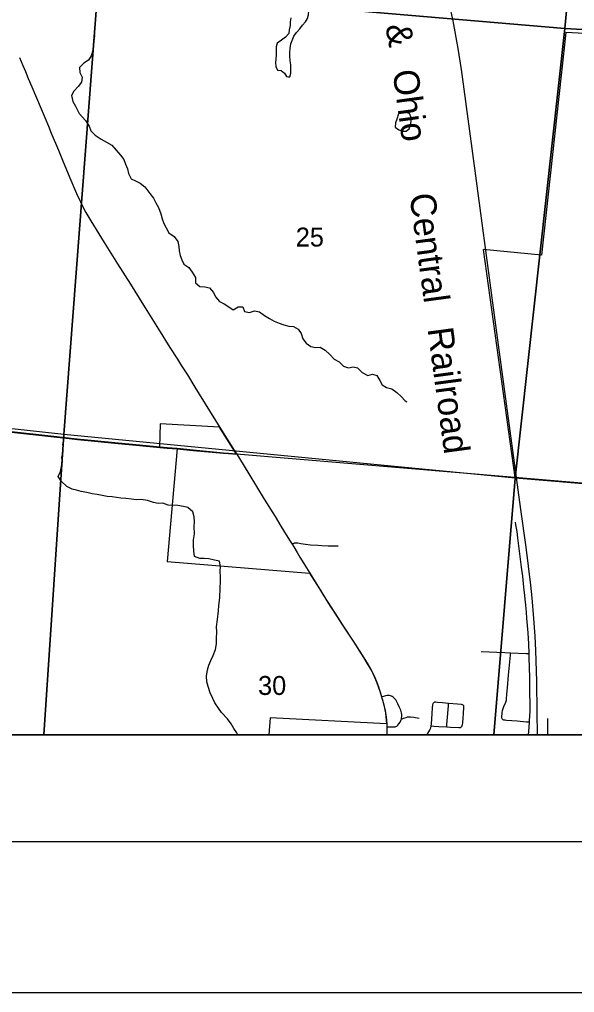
# Model space of a CAD drawing. Extents: x 0 to 1101, y 0 to 440.
# Drawn here: x 194.8 to 231.7, y 0 to 64.6 of the extents above; entities that cross this region are included whole.
import ezdxf

# ---------------------------------------------------------------- set-up
doc = ezdxf.new("R2010")
doc.units = 0
for name, color, linetype in [('Default', 7, 'Continuous'), ('GM_X_City_Street', 7, 'Continuous'), ('GM_X_Corporation', 7, 'Continuous'), ('GM_X_County_Road', 7, 'Continuous'), ('GM_X_Minor_Lake', 7, 'Continuous'), ('GM_X_Minor_River', 7, 'Continuous'), ('GM_X_Rail_Line', 7, 'Continuous'), ('GM_X_Rail_Line_Text', 7, 'Continuous'), ('GM_X_Section', 7, 'Continuous'), ('GM_X_Section_Text', 7, 'Continuous'), ('GM_X_State_Route', 7, 'Continuous'), ('GM_X_Township', 7, 'Continuous'), ('SH_Border', 7, 'Continuous'), ('SH_Cut_Line', 7, 'Continuous'), ('SH_Text', 7, 'Continuous')]:
    doc.layers.add(name, color=color, linetype=linetype)

msp = doc.modelspace()

# ---------------------------------------------------------------- linework, layer by layer
at = {"layer": 'Default'}
for points in [[(164.333, 17.107), (196.455, 17.107), (197.781, 37.029), (166.2, 40.464)], [(196.455, 17.107), (226.31, 17.107), (227.72, 34.127), (197.781, 37.029)], [(226.31, 17.107), (257.603, 17.107), (258.911, 31.521), (227.72, 34.127)]]:
    msp.add_lwpolyline(points, close=True, dxfattribs=at)
at = {"layer": 'GM_X_City_Street'}
for points in [[(228.608, 17.107), (228.643, 17.583), (228.662, 17.95), (228.666, 18.032), (228.713, 18.662), (228.724, 18.94), (228.72, 19.274), (228.699, 19.777), (228.691, 20.337), (228.688, 20.897), (228.657, 22.201), (228.646, 22.486), (228.621, 23.133), (228.575, 23.858), (228.5, 24.843), (228.469, 25.233), (228.451, 25.456), (228.429, 25.716), (228.39, 26.104), (228.363, 26.345), (228.302, 26.901), (228.222, 27.622), (228.144, 28.213), (228.048, 28.934), (227.899, 30.175), (227.844, 30.581), (227.768, 31.04), (227.737, 31.205)], [(212.924, 29.747), (213.002, 29.79), (213.053, 29.816), (213.086, 29.829), (213.126, 29.838), (213.172, 29.841), (213.22, 29.84), (213.296, 29.83), (213.511, 29.793), (213.805, 29.746), (214.139, 29.709), (214.637, 29.672), (214.904, 29.654), (215.314, 29.644), (215.97, 29.638)], [(225.459, 22.616), (227.03, 22.551), (227.416, 22.535), (228.45, 22.494), (228.646, 22.486)], [(226.903, 18.113), (226.862, 18.151), (226.839, 18.2), (226.832, 18.256), (226.86, 18.572), (226.885, 18.718), (226.977, 18.982), (227.094, 19.256), (227.142, 19.396), (227.156, 19.488), (227.178, 19.803), (227.216, 20.211), (227.287, 21.046), (227.358, 21.937), (227.401, 22.383), (227.416, 22.535)], [(219.204, 17.637), (219.433, 17.632), (219.566, 17.629), (219.697, 17.634), (219.756, 17.639), (219.811, 17.655), (219.862, 17.677), (219.906, 17.709), (219.946, 17.747), (220.014, 17.837), (220.082, 17.934), (220.148, 18.055), (220.168, 18.11), (220.174, 18.139), (220.188, 18.201), (220.197, 18.312), (220.197, 18.443), (220.186, 18.554), (220.164, 18.644), (220.135, 18.732), (220.054, 18.921), (219.937, 19.163), (219.853, 19.339), (219.805, 19.418), (219.747, 19.491), (219.68, 19.555), (219.629, 19.593), (219.57, 19.632), (219.524, 19.655), (219.455, 19.681), (219.383, 19.697), (219.309, 19.703), (219.235, 19.698), (219.126, 19.676), (218.982, 19.639), (218.864, 19.609)], [(221.881, 17.107), (221.89, 17.124), (222.054, 17.396), (222.088, 17.465), (222.12, 17.556), (222.145, 17.672), (222.163, 17.818), (222.208, 18.489), (222.237, 18.878), (222.263, 19.098), (222.28, 19.165), (222.302, 19.21), (222.332, 19.246), (222.37, 19.271), (222.4, 19.28), (222.451, 19.282), (222.567, 19.273), (222.895, 19.241), (223.309, 19.205), (223.897, 19.154), (224.137, 19.132), (224.205, 19.117), (224.248, 19.095), (224.28, 19.066), (224.294, 19.04), (224.3, 19.009), (224.301, 18.957), (224.269, 18.493), (224.247, 18.233), (224.23, 17.89), (224.212, 17.77), (224.189, 17.684), (224.162, 17.63), (224.135, 17.598), (224.105, 17.575), (224.063, 17.562), (223.994, 17.558), (223.438, 17.592), (223.181, 17.607), (222.657, 17.638), (222.323, 17.66), (222.145, 17.672)], [(223.181, 17.607), (223.193, 17.777), (223.23, 18.276), (223.269, 18.775), (223.291, 19.015), (223.309, 19.205)], [(220.174, 18.139), (220.312, 18.194), (220.48, 18.258), (220.573, 18.281), (220.663, 18.289), (220.776, 18.285), (220.998, 18.259), (221.348, 18.202)], [(226.903, 18.113), (226.957, 18.094), (227.049, 18.084), (227.143, 18.077), (227.851, 18.024), (228.478, 17.967), (228.662, 17.95)], [(229.889, 17.107), (229.883, 17.623), (229.877, 18.184)]]:
    msp.add_lwpolyline(points, dxfattribs=at)
at = {"layer": 'GM_X_Corporation'}
msp.add_lwpolyline([(247.044, 62.833), (231.075, 63.697), (229.469, 48.916), (225.597, 49.307), (227.689, 34.163), (209.243, 35.727), (208.117, 37.514), (204.176, 37.735), (204.138, 36.187), (205.294, 36.083), (204.632, 28.591), (214.084, 27.833), (214.548, 27.083), (214.865, 26.578), (215.012, 26.341), (215.287, 25.898), (215.486, 25.583), (215.76, 25.161), (216.23, 24.444), (217.061, 23.186), (217.354, 22.71), (217.661, 22.221), (217.89, 21.858), (218.131, 21.448), (218.163, 21.394), (218.282, 21.161), (218.399, 20.918), (218.508, 20.656), (218.633, 20.306), (218.779, 19.864), (218.851, 19.625), (219.004, 19.078), (219.075, 18.765), (219.114, 18.552), (219.167, 18.076), (219.185, 17.82), (211.463, 18.219), (211.383, 17.107), (279.64, 17.107)], dxfattribs=at)
at = {"layer": 'GM_X_County_Road'}
for points in [[(166.483, 40.411), (166.686, 40.392), (167.384, 40.32), (168.365, 40.203), (169.846, 40.025), (170.882, 39.903), (173.013, 39.665), (174.809, 39.459), (176.364, 39.275), (178.456, 39.033), (180.252, 38.826), (181.975, 38.632), (182.92, 38.525), (183.586, 38.448), (184.308, 38.366), (185.399, 38.233), (186.323, 38.123), (187.118, 38.03), (189.133, 37.791), (190.539, 37.625), (193.483, 37.283), (194.316, 37.185), (196.927, 36.888), (197.942, 36.778)], [(243.594, 32.816), (227.695, 34.163), (209.249, 35.727), (208.71, 35.772), (208.371, 35.795), (206.363, 35.982), (205.3, 36.083), (204.635, 36.141), (204.145, 36.187), (202.796, 36.308), (201.386, 36.44), (199.812, 36.595), (198.681, 36.713), (196.92, 36.904), (194.309, 37.201)], [(197.942, 36.778), (198.688, 36.697), (199.818, 36.579), (201.393, 36.424), (202.803, 36.292), (204.151, 36.17)], [(204.151, 36.17), (204.642, 36.125), (205.307, 36.067)], [(205.307, 36.067), (206.369, 35.966), (208.378, 35.778), (208.717, 35.756), (209.256, 35.711)], [(164.391, 17.107), (350.892, 17.107)]]:
    msp.add_lwpolyline(points, dxfattribs=at)
at = {"layer": 'GM_X_Minor_Lake'}
for points in [[(212.694, 60.754), (212.77, 60.75), (212.842, 60.999), (212.851, 61.545), (212.798, 61.807), (212.769, 62.126), (212.784, 62.365), (212.8, 62.637), (212.85, 62.932), (212.933, 63.17), (213.05, 63.453), (213.224, 63.689), (213.444, 63.947), (213.618, 64.184), (213.825, 64.397), (213.953, 64.622), (214.014, 64.86), (214.041, 65.156), (214.057, 65.428), (214.152, 65.745), (214.27, 66.017), (214.365, 66.277), (214.289, 66.528), (214.019, 66.635)], [(212.831, 64.673), (212.804, 64.401), (212.789, 64.15), (212.739, 63.867), (212.701, 63.629), (212.494, 63.393), (212.218, 63.192), (211.943, 62.98), (211.871, 62.742), (211.878, 62.492), (211.874, 62.196), (211.836, 61.924), (211.821, 61.697), (211.84, 61.446), (211.949, 61.205), (212.21, 61.179), (212.411, 61.005), (212.544, 60.764), (212.694, 60.754)], [(219.981, 58.287), (219.862, 57.947), (219.79, 57.698), (219.763, 57.414), (219.999, 57.229), (220.247, 57.157), (220.496, 57.142), (220.601, 57.23)], [(220.601, 57.23), (220.68, 57.298), (220.786, 57.547), (220.824, 57.797), (220.828, 58.047), (220.707, 58.31), (220.459, 58.394), (220.209, 58.375), (219.981, 58.287)]]:
    msp.add_lwpolyline(points, dxfattribs=at)
at = {"layer": 'GM_X_Minor_River'}
for points in [[(199.811, 63.503), (199.766, 63.127), (199.733, 62.808), (199.713, 62.489), (199.589, 62.15), (199.421, 61.858), (199.108, 61.65), (198.815, 61.362), (198.839, 61.041), (199.001, 60.728), (198.957, 60.398), (198.732, 60.107), (198.439, 59.808), (198.294, 59.504), (198.385, 59.112), (198.569, 58.81), (198.805, 58.312), (199.214, 57.865), (199.475, 57.469), (199.58, 57.169), (199.868, 56.875), (200.258, 56.612), (200.617, 56.407), (200.964, 56.214), (201.251, 55.897), (201.548, 55.556), (201.767, 55.264), (201.884, 54.952), (202.011, 54.64), (202.082, 54.341), (202.254, 53.993), (202.546, 53.847), (202.849, 53.69), (203.16, 53.452), (203.489, 53.008), (203.731, 52.704), (203.893, 52.402), (204.066, 52.088), (204.213, 51.673), (204.317, 51.338), (204.422, 51.027), (204.584, 50.725), (204.757, 50.411), (205.113, 50.149), (205.343, 49.834), (205.413, 49.489), (205.427, 49.203), (205.509, 48.903), (205.603, 48.604), (205.754, 48.313), (206.078, 48.098), (206.308, 47.794), (206.514, 47.434), (206.526, 47.079), (206.815, 46.831), (207.145, 46.821), (207.439, 46.744), (207.703, 46.45), (207.843, 46.16), (208.107, 45.855), (208.41, 45.687), (208.723, 45.483), (209.025, 45.303), (209.349, 45.487), (209.657, 45.501), (209.761, 45.178), (210.101, 45.122), (210.423, 45.238), (210.762, 45.159), (211.086, 44.921), (211.433, 44.728), (211.746, 44.536), (212.073, 44.412), (212.377, 44.3), (212.704, 44.21), (213.022, 44.178), (213.325, 44.009), (213.521, 43.718), (213.636, 43.372), (213.867, 43.079), (214.167, 42.853), (214.473, 42.787), (214.792, 42.811), (215.117, 42.619), (215.439, 42.335), (215.726, 42.03), (216.039, 41.837), (216.327, 41.555), (216.665, 41.453), (216.974, 41.501), (217.268, 41.435), (217.578, 41.129), (217.949, 40.947), (218.247, 41.018), (218.54, 40.929), (218.747, 40.614), (218.898, 40.324), (219.189, 40.144), (219.55, 40.042), (219.862, 39.804), (220.15, 39.544)], [(220.15, 39.544), (220.415, 39.251), (220.538, 39.179)], [(206.433, 30.908), (206.451, 31.224), (206.426, 31.567), (206.334, 31.901), (206.012, 32.174), (205.718, 32.251), (205.344, 32.319), (204.707, 32.338), (204.358, 32.474), (204.039, 32.449), (203.733, 32.516), (203.327, 32.642), (202.908, 32.712), (202.589, 32.698), (202.282, 32.73), (201.896, 32.776), (201.556, 32.798), (200.989, 32.883), (200.671, 32.915), (200.331, 32.971), (199.992, 33.05), (199.663, 33.094), (199.313, 33.184), (198.927, 33.23), (198.634, 33.319), (198.328, 33.385), (197.992, 33.578), (197.615, 33.92), (197.408, 34.247), (197.565, 34.562), (197.621, 34.891), (197.687, 35.209), (197.661, 35.496), (197.741, 35.882), (197.75, 36.201), (197.721, 36.374)], [(208.182, 27.549), (208.155, 27.949), (208.172, 28.267), (208.121, 28.61), (207.77, 28.696), (207.395, 28.77), (207.1, 28.798), (206.815, 28.803), (206.453, 28.934), (206.414, 29.311), (206.386, 29.63), (206.381, 30.029), (206.445, 30.427), (206.433, 30.908)], [(209.321, 17.107), (209.253, 17.221), (209.054, 17.521), (208.888, 17.831), (208.643, 18.154), (208.252, 18.571), (208.041, 18.859), (207.808, 19.217), (207.677, 19.504), (207.501, 19.894), (207.36, 20.306), (207.275, 20.604), (207.247, 20.992), (207.323, 21.412), (207.408, 21.73), (207.527, 22.024), (207.681, 22.352), (207.836, 22.748), (207.911, 23.145), (207.906, 23.498), (207.925, 23.931), (207.92, 24.261), (207.985, 24.739), (208.041, 25.33), (208.07, 25.683), (208.136, 26.183), (208.147, 26.855), (208.177, 27.253), (208.182, 27.549)]]:
    msp.add_lwpolyline(points, dxfattribs=at)
at = {"layer": 'GM_X_Rail_Line'}
msp.add_lwpolyline([(229.198, 17.107), (229.184, 18.597), (229.163, 20.633), (229.1, 22.692), (229.057, 23.648), (228.968, 24.824), (228.848, 26.183), (228.761, 27.024), (228.444, 29.558), (228.102, 32.047), (226.448, 44.271), (224.873, 55.993), (224.347, 59.93), (224.165, 61.231), (223.949, 62.64), (223.608, 64.467), (223.363, 65.583)], dxfattribs=at)
at = {"layer": 'GM_X_Section'}
for points in [[(202.337, 97.26), (233.896, 94.609), (231.008, 63.962), (200.04, 66.605)], [(233.896, 94.609), (264.55, 91.562), (261.598, 62.219), (231.008, 63.962)], [(168.832, 70.705), (200.04, 66.605), (197.781, 37.029), (166.2, 40.464)], [(231.008, 63.962), (227.72, 34.127), (197.781, 37.029), (200.04, 66.605)], [(231.008, 63.962), (261.598, 62.219), (258.911, 31.521), (227.72, 34.127)]]:
    msp.add_lwpolyline(points, close=True, dxfattribs=at)
at = {"layer": 'GM_X_State_Route'}
for points in [[(194.84, 62.033), (195.069, 61.502), (195.233, 61.106), (195.427, 60.642), (195.665, 60.095), (196.289, 58.619), (196.775, 57.469), (196.952, 57.018), (197.422, 55.881), (197.695, 55.228), (198.183, 54.058), (198.63, 53.012), (198.885, 52.451), (199.113, 52.001), (199.246, 51.754), (199.586, 51.196), (200.465, 49.768), (201.351, 48.343), (202.197, 47.004), (203.065, 45.612), (204.066, 44.017), (204.82, 42.796), (205.32, 42.01), (205.593, 41.579)], [(205.593, 41.579), (205.978, 40.971), (206.472, 40.159), (208.13, 37.498)], [(208.13, 37.498), (209.107, 35.947), (209.256, 35.711)], [(209.256, 35.711), (209.433, 35.424), (210.058, 34.414), (211.076, 32.741), (211.798, 31.586), (212.186, 30.949), (212.362, 30.663), (212.762, 30.011), (212.924, 29.747), (213.035, 29.566), (213.257, 29.199), (213.448, 28.879), (213.593, 28.64), (213.766, 28.352), (214.097, 27.817)], [(214.097, 27.817), (214.561, 27.067), (214.878, 26.562), (215.025, 26.325), (215.3, 25.882), (215.499, 25.567), (215.773, 25.144), (216.243, 24.427), (217.074, 23.17), (217.213, 22.944)], [(217.213, 22.944), (217.367, 22.694), (217.674, 22.205), (217.903, 21.842), (218.144, 21.432), (218.176, 21.378), (218.295, 21.145), (218.412, 20.902), (218.521, 20.64), (218.646, 20.29), (218.792, 19.848), (218.864, 19.609), (218.921, 19.421), (219.017, 19.062), (219.084, 18.773), (219.088, 18.749), (219.127, 18.536), (219.156, 18.297), (219.18, 18.06), (219.198, 17.804), (219.199, 17.776)], [(219.199, 17.776), (219.202, 17.665), (219.204, 17.637), (219.202, 17.396), (219.198, 17.144), (219.195, 17.107)]]:
    msp.add_lwpolyline(points, dxfattribs=at)
at = {"layer": 'GM_X_Township'}
msp.add_lwpolyline([(243.594, 32.816), (227.695, 34.163), (209.249, 35.727), (208.71, 35.772), (208.371, 35.795), (206.363, 35.982), (205.3, 36.083), (204.635, 36.141), (204.145, 36.187), (202.796, 36.308), (201.386, 36.44), (199.812, 36.595), (198.681, 36.713), (196.92, 36.904), (194.309, 37.201)], dxfattribs=at)
at = {"layer": 'SH_Border'}
msp.add_lwpolyline([(30, 430), (670, 430), (670, 10), (30, 10)], close=True, dxfattribs=at)
at = {"layer": 'SH_Cut_Line'}
msp.add_lwpolyline([(0, 0), (680, 0), (680, 440), (0, 440)], close=True, dxfattribs=at)
msp.add_lwpolyline([(131, 17.107), (539, 17.107)], dxfattribs=at)
at = {"layer": 'SH_Text'}
msp.add_lwpolyline([(131, 425.107), (539, 425.107), (539, 17.107), (131, 17.107)], close=True, dxfattribs=at)

# ---------------------------------------------------------------- texts
at = {"layer": 'GM_X_Rail_Line_Text'}
for s, height, rotation, p in [('&', 1.699, 280.21484, (219.105, 64.135)), ('Ohio', 1.6989, 277.77471, (219.584, 61.128)), ('Central', 1.6989, 277.73402, (220.705, 52.93)), ('Railroad', 1.6989, 277.64445, (221.904, 44.037))]:
    msp.add_text(s, height=height, rotation=rotation, dxfattribs=at).set_placement(p)
at = {"layer": 'GM_X_Section_Text'}
for s, p in [('25', (213.168, 49.494)), ('30', (210.668, 19.744))]:
    msp.add_text(s, height=1.2557, rotation=0.00001, dxfattribs=at).set_placement(p)

doc.saveas('drawing.dxf')
